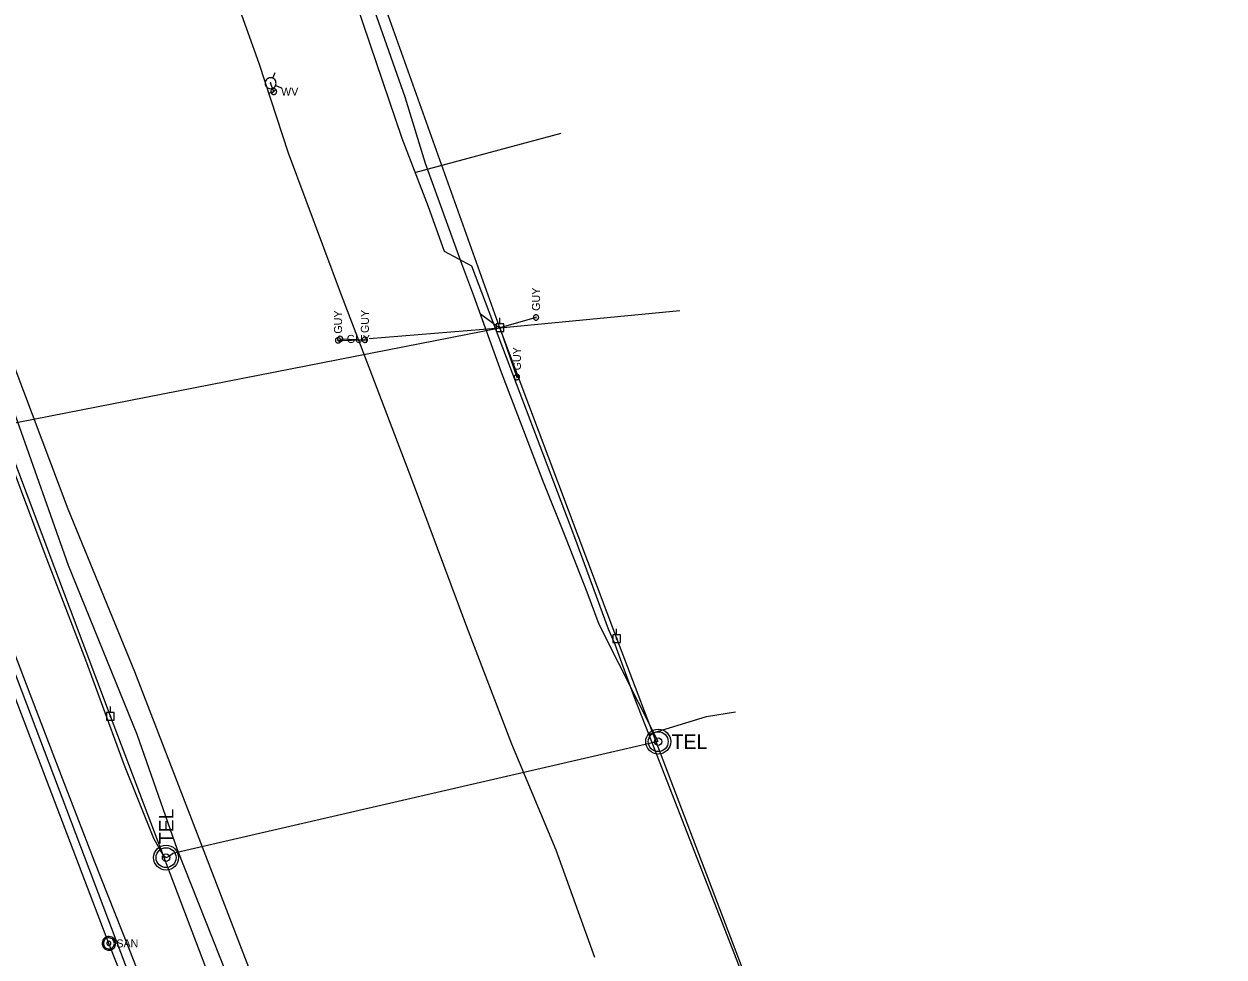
# Model space of a CAD drawing. Extents: x 600849 to 606371, y 330010 to 403088.
# Drawn here: x 602209 to 602786, y 353977 to 354426 of the extents above; entities that cross this region are included whole.
import ezdxf

# ---------------------------------------------------------------- set-up
doc = ezdxf.new("R2010")
doc.units = 0
for name, color, linetype in [('E_FTMS_Conduit', 7, 'Continuous'), ('E_UTL_EGuyWire', 7, 'Continuous'), ('E_UTL_EPowerPole', 7, 'Continuous'), ('E_UTL_FO_UG', 7, 'Continuous'), ('E_UTL_FO_UG_QWEST', 7, 'Continuous'), ('E_UTL_G_UG', 7, 'Continuous'), ('E_UTL_Overhead', 7, 'Continuous'), ('E_UTL_SAN', 7, 'Continuous'), ('E_UTL_SAN_UG', 7, 'Continuous'), ('E_UTL_T_MH', 7, 'Continuous'), ('E_UTL_T_UG', 7, 'Continuous'), ('E_UTL_W', 7, 'Continuous'), ('E_UTL_W_UG', 7, 'Continuous'), ('E_UTL_WHydrant', 7, 'Continuous')]:
    doc.layers.add(name, color=color, linetype=linetype)

msp = doc.modelspace()

# ---------------------------------------------------------------- linework, layer by layer
at = {"layer": 'E_FTMS_Conduit'}
msp.add_lwpolyline([(602610.14, 353206.87), (602580.81, 353284.37), (602548.82, 353367.3), (602515.43, 353447.91), (602476.95, 353538.14), (602448.85, 353627.85), (602419.04, 353708.61), (602384.09, 353795.14), (602351.42, 353873.57), (602322.54, 353957.36), (602293.02, 354034.05), (602262.08, 354114.29), (602230.08, 354192.55), (602200.4, 354271.32), (602170.28, 354351.31), (602140.88, 354433.86), (602112.62, 354515.81), (602085, 354598.61), (602067.34, 354669.21), (602066.29, 354688.62)], dxfattribs=at)
at = {"layer": 'E_UTL_EGuyWire'}
for p, q in [((602455.05, 354284.76), (602437.69, 354279.84)), ((602437.69, 354279.84), (602445.86, 354256.1)), ((602359.83, 354273.76), (602372.73, 354274.06)), ((602360.82, 354274.44), (602372.73, 354274.06))]:
    msp.add_line(p, q, dxfattribs=at)
for points in [[(602455.05, 354286.04), (602454.81, 354286.02), (602454.57, 354285.95), (602454.36, 354285.84), (602454.16, 354285.68), (602454, 354285.5), (602453.88, 354285.29), (602453.8, 354285.06), (602453.77, 354284.82), (602453.78, 354284.57), (602453.84, 354284.34), (602453.94, 354284.11), (602454.08, 354283.92), (602454.26, 354283.75), (602454.46, 354283.61), (602454.69, 354283.52), (602454.93, 354283.48), (602455.17, 354283.48), (602455.41, 354283.52), (602455.64, 354283.61), (602455.84, 354283.75), (602456.02, 354283.92), (602456.16, 354284.11), (602456.26, 354284.34), (602456.32, 354284.57), (602456.33, 354284.82), (602456.3, 354285.06), (602456.22, 354285.29), (602456.09, 354285.5), (602455.93, 354285.68), (602455.74, 354285.84), (602455.53, 354285.95), (602455.29, 354286.02), (602455.05, 354286.04)], [(602455.05, 354284.92), (602455.02, 354284.91), (602454.99, 354284.9), (602454.96, 354284.89), (602454.94, 354284.87), (602454.92, 354284.85), (602454.9, 354284.82), (602454.89, 354284.79), (602454.89, 354284.76), (602454.89, 354284.73), (602454.9, 354284.7), (602454.91, 354284.68), (602454.93, 354284.65), (602454.95, 354284.63), (602454.98, 354284.61), (602455, 354284.6), (602455.03, 354284.6), (602455.06, 354284.6), (602455.09, 354284.6), (602455.12, 354284.61), (602455.15, 354284.63), (602455.17, 354284.65), (602455.19, 354284.68), (602455.2, 354284.7), (602455.21, 354284.73), (602455.21, 354284.76), (602455.2, 354284.79), (602455.2, 354284.82), (602455.18, 354284.85), (602455.16, 354284.87), (602455.14, 354284.89), (602455.11, 354284.9), (602455.08, 354284.91), (602455.05, 354284.92)], [(602359.83, 354275.05), (602359.58, 354275.02), (602359.35, 354274.95), (602359.13, 354274.84), (602358.94, 354274.69), (602358.78, 354274.51), (602358.66, 354274.3), (602358.58, 354274.07), (602358.55, 354273.82), (602358.56, 354273.58), (602358.61, 354273.34), (602358.72, 354273.12), (602358.86, 354272.92), (602359.03, 354272.75), (602359.24, 354272.62), (602359.47, 354272.53), (602359.71, 354272.49), (602359.95, 354272.49), (602360.19, 354272.53), (602360.42, 354272.62), (602360.62, 354272.75), (602360.8, 354272.92), (602360.94, 354273.12), (602361.04, 354273.34), (602361.1, 354273.58), (602361.11, 354273.82), (602361.07, 354274.07), (602360.99, 354274.3), (602360.87, 354274.51), (602360.71, 354274.69), (602360.52, 354274.84), (602360.3, 354274.95), (602360.07, 354275.02), (602359.83, 354275.05)], [(602362.1, 354274.44), (602362.08, 354274.68), (602362.01, 354274.92), (602361.89, 354275.14), (602361.74, 354275.33), (602361.56, 354275.49), (602361.35, 354275.61), (602361.12, 354275.69), (602360.88, 354275.72), (602360.63, 354275.71), (602360.4, 354275.65), (602360.17, 354275.55), (602359.97, 354275.41), (602359.81, 354275.23), (602359.67, 354275.03), (602359.58, 354274.8), (602359.54, 354274.56), (602359.54, 354274.32), (602359.58, 354274.08), (602359.67, 354273.85), (602359.81, 354273.65), (602359.97, 354273.47), (602360.17, 354273.33), (602360.4, 354273.23), (602360.63, 354273.17), (602360.88, 354273.16), (602361.12, 354273.19), (602361.35, 354273.27), (602361.56, 354273.4), (602361.74, 354273.56), (602361.89, 354273.75), (602362.01, 354273.96), (602362.08, 354274.2), (602362.1, 354274.44)], [(602359.83, 354273.92), (602359.8, 354273.92), (602359.77, 354273.91), (602359.74, 354273.9), (602359.72, 354273.88), (602359.7, 354273.86), (602359.68, 354273.83), (602359.67, 354273.8), (602359.67, 354273.77), (602359.67, 354273.74), (602359.68, 354273.71), (602359.69, 354273.68), (602359.71, 354273.66), (602359.73, 354273.64), (602359.75, 354273.62), (602359.78, 354273.61), (602359.81, 354273.6), (602359.84, 354273.6), (602359.87, 354273.61), (602359.9, 354273.62), (602359.93, 354273.64), (602359.95, 354273.66), (602359.97, 354273.68), (602359.98, 354273.71), (602359.99, 354273.74), (602359.99, 354273.77), (602359.98, 354273.8), (602359.97, 354273.83), (602359.96, 354273.86), (602359.94, 354273.88), (602359.91, 354273.9), (602359.89, 354273.91), (602359.86, 354273.92), (602359.83, 354273.92)], [(602360.98, 354274.44), (602360.97, 354274.47), (602360.96, 354274.5), (602360.95, 354274.53), (602360.93, 354274.55), (602360.91, 354274.57), (602360.88, 354274.59), (602360.85, 354274.6), (602360.82, 354274.6), (602360.79, 354274.6), (602360.76, 354274.59), (602360.74, 354274.58), (602360.71, 354274.56), (602360.69, 354274.54), (602360.67, 354274.51), (602360.66, 354274.49), (602360.66, 354274.46), (602360.66, 354274.43), (602360.66, 354274.4), (602360.67, 354274.37), (602360.69, 354274.34), (602360.71, 354274.32), (602360.74, 354274.3), (602360.76, 354274.29), (602360.79, 354274.28), (602360.82, 354274.28), (602360.85, 354274.29), (602360.88, 354274.3), (602360.91, 354274.31), (602360.93, 354274.33), (602360.95, 354274.35), (602360.96, 354274.38), (602360.97, 354274.41), (602360.98, 354274.44)], [(602372.73, 354275.34), (602372.49, 354275.32), (602372.26, 354275.25), (602372.04, 354275.14), (602371.85, 354274.99), (602371.69, 354274.81), (602371.57, 354274.59), (602371.49, 354274.36), (602371.45, 354274.12), (602371.46, 354273.88), (602371.52, 354273.64), (602371.62, 354273.42), (602371.76, 354273.22), (602371.94, 354273.05), (602372.15, 354272.92), (602372.37, 354272.83), (602372.61, 354272.78), (602372.86, 354272.78), (602373.1, 354272.83), (602373.32, 354272.92), (602373.53, 354273.05), (602373.7, 354273.22), (602373.85, 354273.42), (602373.95, 354273.64), (602374, 354273.88), (602374.02, 354274.12), (602373.98, 354274.36), (602373.9, 354274.59), (602373.78, 354274.81), (602373.62, 354274.99), (602373.43, 354275.14), (602373.21, 354275.25), (602372.98, 354275.32), (602372.73, 354275.34)], [(602372.73, 354274.22), (602372.7, 354274.22), (602372.67, 354274.21), (602372.65, 354274.2), (602372.62, 354274.18), (602372.6, 354274.15), (602372.59, 354274.13), (602372.58, 354274.1), (602372.57, 354274.07), (602372.58, 354274.04), (602372.58, 354274.01), (602372.6, 354273.98), (602372.61, 354273.96), (602372.64, 354273.94), (602372.66, 354273.92), (602372.69, 354273.91), (602372.72, 354273.9), (602372.75, 354273.9), (602372.78, 354273.91), (602372.81, 354273.92), (602372.83, 354273.94), (602372.86, 354273.96), (602372.87, 354273.98), (602372.89, 354274.01), (602372.89, 354274.04), (602372.89, 354274.07), (602372.89, 354274.1), (602372.88, 354274.13), (602372.86, 354274.15), (602372.84, 354274.18), (602372.82, 354274.2), (602372.79, 354274.21), (602372.76, 354274.22), (602372.73, 354274.22)], [(602445.86, 354257.38), (602445.62, 354257.36), (602445.38, 354257.29), (602445.17, 354257.18), (602444.97, 354257.03), (602444.81, 354256.84), (602444.69, 354256.63), (602444.61, 354256.4), (602444.58, 354256.16), (602444.59, 354255.92), (602444.65, 354255.68), (602444.75, 354255.46), (602444.89, 354255.26), (602445.07, 354255.09), (602445.27, 354254.96), (602445.5, 354254.87), (602445.74, 354254.82), (602445.98, 354254.82), (602446.22, 354254.87), (602446.45, 354254.96), (602446.65, 354255.09), (602446.83, 354255.26), (602446.97, 354255.46), (602447.07, 354255.68), (602447.13, 354255.92), (602447.14, 354256.16), (602447.11, 354256.4), (602447.03, 354256.63), (602446.9, 354256.84), (602446.74, 354257.03), (602446.55, 354257.18), (602446.34, 354257.29), (602446.1, 354257.36), (602445.86, 354257.38)], [(602445.86, 354256.26), (602445.83, 354256.26), (602445.8, 354256.25), (602445.77, 354256.23), (602445.75, 354256.21), (602445.73, 354256.19), (602445.71, 354256.17), (602445.7, 354256.14), (602445.7, 354256.11), (602445.7, 354256.08), (602445.71, 354256.05), (602445.72, 354256.02), (602445.74, 354255.99), (602445.76, 354255.97), (602445.79, 354255.96), (602445.81, 354255.94), (602445.84, 354255.94), (602445.87, 354255.94), (602445.9, 354255.94), (602445.93, 354255.96), (602445.96, 354255.97), (602445.98, 354255.99), (602446, 354256.02), (602446.01, 354256.05), (602446.02, 354256.08), (602446.02, 354256.11), (602446.02, 354256.14), (602446.01, 354256.17), (602445.99, 354256.19), (602445.97, 354256.21), (602445.95, 354256.23), (602445.92, 354256.25), (602445.89, 354256.26), (602445.86, 354256.26)]]:
    msp.add_lwpolyline(points, dxfattribs=at)
at = {"layer": 'E_UTL_EPowerPole'}
for points in [[(602437.66, 354281.68), (602437.66, 354284.59)], [(602439.5, 354281.68), (602435.81, 354281.68)], [(602435.81, 354281.68), (602435.81, 354277.99)], [(602435.81, 354277.99), (602439.5, 354277.99)], [(602437.93, 354279.84), (602437.92, 354279.88), (602437.91, 354279.92), (602437.89, 354279.96), (602437.86, 354280), (602437.83, 354280.03), (602437.79, 354280.05), (602437.74, 354280.07), (602437.7, 354280.07), (602437.65, 354280.07), (602437.61, 354280.06), (602437.57, 354280.04), (602437.53, 354280.02), (602437.5, 354279.98), (602437.48, 354279.94), (602437.46, 354279.9), (602437.45, 354279.86), (602437.45, 354279.81), (602437.46, 354279.77), (602437.48, 354279.73), (602437.5, 354279.69), (602437.53, 354279.66), (602437.57, 354279.63), (602437.61, 354279.61), (602437.65, 354279.6), (602437.7, 354279.6), (602437.74, 354279.6), (602437.79, 354279.62), (602437.83, 354279.64), (602437.86, 354279.67), (602437.89, 354279.71), (602437.91, 354279.75), (602437.92, 354279.79), (602437.93, 354279.84)], [(602439.5, 354277.99), (602439.5, 354281.68)], [(602493.83, 354132.07), (602493.83, 354134.98)], [(602495.67, 354132.07), (602491.98, 354132.07)], [(602491.98, 354132.07), (602491.98, 354128.38)], [(602491.98, 354128.38), (602495.67, 354128.38)], [(602494.1, 354130.23), (602494.09, 354130.28), (602494.08, 354130.32), (602494.06, 354130.36), (602494.03, 354130.4), (602494, 354130.42), (602493.96, 354130.45), (602493.91, 354130.46), (602493.87, 354130.47), (602493.82, 354130.47), (602493.78, 354130.46), (602493.74, 354130.44), (602493.7, 354130.41), (602493.67, 354130.38), (602493.65, 354130.34), (602493.63, 354130.3), (602493.62, 354130.25), (602493.62, 354130.21), (602493.63, 354130.16), (602493.65, 354130.12), (602493.67, 354130.08), (602493.7, 354130.05), (602493.74, 354130.02), (602493.78, 354130.01), (602493.82, 354129.99), (602493.87, 354129.99), (602493.91, 354130), (602493.96, 354130.01), (602494, 354130.04), (602494.03, 354130.07), (602494.06, 354130.1), (602494.08, 354130.14), (602494.09, 354130.19), (602494.1, 354130.23)], [(602495.67, 354128.38), (602495.67, 354132.07)], [(602252.18, 354094.72), (602248.49, 354094.72)], [(602248.49, 354094.72), (602248.49, 354091.03)], [(602250.61, 354092.88), (602250.6, 354092.92), (602250.59, 354092.97), (602250.57, 354093.01), (602250.54, 354093.04), (602250.51, 354093.07), (602250.47, 354093.1), (602250.42, 354093.11), (602250.38, 354093.12), (602250.33, 354093.11), (602250.29, 354093.1), (602250.25, 354093.09), (602250.21, 354093.06), (602250.18, 354093.03), (602250.16, 354092.99), (602250.14, 354092.95), (602250.13, 354092.9), (602250.13, 354092.86), (602250.14, 354092.81), (602250.16, 354092.77), (602250.18, 354092.73), (602250.21, 354092.7), (602250.25, 354092.67), (602250.29, 354092.65), (602250.33, 354092.64), (602250.38, 354092.64), (602250.42, 354092.65), (602250.47, 354092.66), (602250.51, 354092.68), (602250.54, 354092.71), (602250.57, 354092.75), (602250.59, 354092.79), (602250.6, 354092.83), (602250.61, 354092.88)], [(602250.34, 354094.72), (602250.34, 354097.63)], [(602252.18, 354091.03), (602252.18, 354094.72)], [(602248.49, 354091.03), (602252.18, 354091.03)]]:
    msp.add_lwpolyline(points, dxfattribs=at)
at = {"layer": 'E_UTL_FO_UG'}
msp.add_lwpolyline([(602437.69, 354279.84), (602436.22, 354280.64), (602429.62, 354285.39), (602428.36, 354286.32)], dxfattribs=at)
at = {"layer": 'E_UTL_FO_UG_QWEST'}
msp.add_lwpolyline([(602587.28, 353229.53), (602553.43, 353318.33), (602535.85, 353366.41), (602487.12, 353490.5), (602453.86, 353578.25), (602423.13, 353661.5), (602413.78, 353685.51), (602385.74, 353764.65), (602351.85, 353846.05), (602319.93, 353934.36), (602282.62, 354028.66), (602263.22, 354084.13), (602230.09, 354165.45), (602187.47, 354285.66), (602162.47, 354348.95), (602140.63, 354410.73), (602113.69, 354479.95), (602092.7, 354536.66), (602047.81, 354651.5), (602007.05, 354768.05)], dxfattribs=at)
at = {"layer": 'E_UTL_G_UG'}
for points in [[(602567.33, 353935.25), (602513.3, 354074.04), (602509.28, 354084.29), (602502.51, 354101.37), (602493.16, 354127.48), (602489.86, 354134.81), (602473.74, 354178.91), (602424.16, 354309.47), (602411.07, 354316.49), (602403.37, 354338.05), (602390.66, 354370.81), (602365.86, 354444.4), (602368.66, 354450.07), (602351.4, 354499.98), (602335.94, 354547.15), (602320.16, 354593.73), (602300.78, 354657.82), (602304.19, 354663.88), (602307.43, 354667.03)], [(602381.42, 353627.49), (602307.53, 353835.96), (602266.02, 353950.82), (602151.72, 354252.5), (602084.88, 354419.03)], [(602396.84, 354354.48), (602467.09, 354373.38)], [(602663.79, 353676.69), (602626.6, 353699.86), (602612.06, 353709.74), (602600.45, 353716.14), (602586.79, 353727.58), (602569.93, 353738.55), (602325.24, 353903.29), (602317.34, 353906.33), (602299.51, 353921.31), (602276.11, 353938.2), (602259.37, 353980.94), (602242.57, 354023.5), (602228.81, 354058.82), (602211.65, 354103.59), (602191.45, 354156.33)], [(602509.28, 354084.29), (602536.98, 354092.84), (602550.94, 354095.07)]]:
    msp.add_lwpolyline(points, dxfattribs=at)
at = {"layer": 'E_UTL_Overhead'}
for points in [[(602564.68, 353944.62), (602493.86, 354130.23), (602437.69, 354279.84), (602377.58, 354448.35), (602318.36, 354619.69), (602300.73, 354721.7), (602278.59, 354786.86), (602257.42, 354907.01), (602299.46, 355189.8), (602320.99, 355319.4), (602218, 355394.92), (602339.56, 355565.71)], [(602785.99, 352669.52), (602719.04, 352860.19), (602644.01, 353055.85), (602573, 353243.24), (602502.19, 353429.5), (602428.67, 353624.2), (602360.66, 353804.33), (602303.82, 353952.18), (602250.37, 354092.88), (602197.72, 354232.78), (602144.03, 354374.9), (602091.31, 354515.03), (602040.95, 354648.65), (601976.43, 354817.48), (601911.13, 354985.41), (601846.94, 355153.54), (601811.73, 355320.66), (601775.11, 355493.17)], [(602374.72, 354274.64), (602437.69, 354279.84), (602524.21, 354288.17)], [(602197.72, 354232.78), (602437.69, 354279.84)]]:
    msp.add_lwpolyline(points, dxfattribs=at)
at = {"layer": 'E_UTL_SAN'}
for points in [[(602252.91, 353983.6), (602252.85, 353984.23), (602252.68, 353984.83), (602252.39, 353985.39), (602252, 353985.88), (602251.53, 353986.29), (602250.98, 353986.6), (602250.39, 353986.81), (602249.77, 353986.9), (602249.14, 353986.87), (602248.53, 353986.72), (602247.96, 353986.46), (602247.45, 353986.1), (602247.02, 353985.64), (602246.68, 353985.12), (602246.45, 353984.53), (602246.33, 353983.92), (602246.33, 353983.29), (602246.45, 353982.67), (602246.68, 353982.09), (602247.02, 353981.56), (602247.45, 353981.11), (602247.96, 353980.75), (602248.53, 353980.48), (602249.14, 353980.34), (602249.77, 353980.31), (602250.39, 353980.4), (602250.98, 353980.6), (602251.53, 353980.92), (602252, 353981.33), (602252.39, 353981.82), (602252.68, 353982.38), (602252.85, 353982.98), (602252.91, 353983.6)], [(602252.25, 353983.6), (602252.21, 353984.1), (602252.06, 353984.58), (602251.83, 353985.03), (602251.52, 353985.42), (602251.14, 353985.75), (602250.71, 353986), (602250.24, 353986.17), (602249.74, 353986.24), (602249.24, 353986.22), (602248.75, 353986.1), (602248.29, 353985.89), (602247.88, 353985.6), (602247.54, 353985.24), (602247.27, 353984.81), (602247.08, 353984.35), (602246.99, 353983.85), (602246.99, 353983.35), (602247.08, 353982.86), (602247.27, 353982.39), (602247.54, 353981.97), (602247.88, 353981.61), (602248.29, 353981.32), (602248.75, 353981.11), (602249.24, 353980.99), (602249.74, 353980.97), (602250.24, 353981.04), (602250.71, 353981.2), (602251.14, 353981.45), (602251.52, 353981.78), (602251.83, 353982.18), (602252.06, 353982.62), (602252.21, 353983.1), (602252.25, 353983.6)], [(602250.6, 353983.6), (602250.59, 353983.79), (602250.53, 353983.97), (602250.45, 353984.14), (602250.33, 353984.29), (602250.19, 353984.41), (602250.02, 353984.5), (602249.85, 353984.57), (602249.66, 353984.59), (602249.47, 353984.58), (602249.29, 353984.54), (602249.12, 353984.46), (602248.96, 353984.35), (602248.83, 353984.22), (602248.73, 353984.06), (602248.66, 353983.88), (602248.63, 353983.7), (602248.63, 353983.51), (602248.66, 353983.32), (602248.73, 353983.15), (602248.83, 353982.99), (602248.96, 353982.85), (602249.12, 353982.75), (602249.29, 353982.67), (602249.47, 353982.62), (602249.66, 353982.61), (602249.85, 353982.64), (602250.02, 353982.7), (602250.19, 353982.8), (602250.33, 353982.92), (602250.45, 353983.07), (602250.53, 353983.24), (602250.59, 353983.42), (602250.6, 353983.6)]]:
    msp.add_lwpolyline(points, dxfattribs=at)
at = {"layer": 'E_UTL_SAN_UG'}
for p, q in [((602249.61, 353983.6), (602167.57, 354198.47)), ((602333.91, 353770.14), (602249.61, 353983.6))]:
    msp.add_line(p, q, dxfattribs=at)
at = {"layer": 'E_UTL_T_MH'}
for centre, radius in [((602513.83, 354080.67), 6), ((602513.83, 354080.67), 4.8), ((602513.83, 354080.67), 1.8), ((602277.11, 354024.85), 6), ((602277.11, 354024.85), 4.8), ((602277.11, 354024.85), 1.8)]:
    msp.add_circle(centre, radius, dxfattribs=at)
at = {"layer": 'E_UTL_T_UG'}
for points in [[(602513.83, 354080.67), (602280.38, 354026.9), (602279.06, 354025.69), (602277.12, 354024.84), (602275.9, 354025.79), (602271.19, 354034.04), (602257.11, 354069.18), (602238.52, 354119.88), (602218.97, 354170.73), (602195.54, 354232.96), (602177.81, 354279.84), (602156.27, 354337.93), (602146, 354364.5), (602134.55, 354396.96), (602134.13, 354398.48), (602133.37, 354399.92), (602133.32, 354399.98), (602108.76, 354458.26), (602099.6, 354477.68), (602077.72, 354518.75), (602048.44, 354569.23), (602021.09, 354609.67), (601988.11, 354655.51), (601961.83, 354689.67)], [(602513.83, 354080.67), (602485.43, 354137.03), (602479.63, 354152.52), (602469.71, 354177.87), (602458.38, 354206.32), (602438.4, 354258.34), (602425.15, 354295.26), (602419.34, 354310.52), (602401.95, 354358.91), (602392.15, 354390.77), (602378.5, 354429.44), (602354.76, 354499.06), (602342.42, 354537.72), (602323.06, 354595.94), (602316.24, 354617.22), (602304.13, 354656.74), (602295.12, 354689.59)]]:
    msp.add_lwpolyline(points, dxfattribs=at)
at = {"layer": 'E_UTL_W'}
for points in [[(602330.31, 354393.46), (602330.28, 354393.73), (602330.2, 354393.99), (602330.08, 354394.23), (602329.91, 354394.44), (602329.71, 354394.62), (602329.47, 354394.75), (602329.22, 354394.84), (602328.95, 354394.88), (602328.68, 354394.87), (602328.41, 354394.8), (602328.17, 354394.69), (602327.95, 354394.53), (602327.76, 354394.34), (602327.61, 354394.11), (602327.51, 354393.86), (602327.46, 354393.59), (602327.46, 354393.32), (602327.51, 354393.05), (602327.61, 354392.8), (602327.76, 354392.57), (602327.95, 354392.38), (602328.17, 354392.22), (602328.41, 354392.11), (602328.68, 354392.04), (602328.95, 354392.03), (602329.22, 354392.07), (602329.47, 354392.16), (602329.71, 354392.29), (602329.91, 354392.47), (602330.08, 354392.68), (602330.2, 354392.93), (602330.28, 354393.19), (602330.31, 354393.46)], [(602327.87, 354392.45), (602329.89, 354394.46)]]:
    msp.add_lwpolyline(points, dxfattribs=at)
at = {"layer": 'E_UTL_W_UG'}
for points in [[(602483.38, 353976.73), (602464.69, 354028.43), (602443.41, 354079.4), (602421.75, 354135.84), (602395.59, 354205.97), (602374.82, 354260.73), (602361.49, 354295.49), (602335.95, 354363.85), (602321.82, 354406.9), (602309.64, 354441.14), (602292.34, 354494.31), (602270.51, 354564.09), (602246.81, 354642.45), (602227.76, 354713.42)], [(602326.49, 354392.67), (602328.88, 354393.46), (602327.39, 354397.48)]]:
    msp.add_lwpolyline(points, dxfattribs=at)
at = {"layer": 'E_UTL_WHydrant'}
for points in [[(602328.36, 354395.05), (602328.81, 354395.27), (602329.2, 354395.58), (602329.53, 354395.96), (602329.77, 354396.39), (602329.94, 354396.86), (602330.01, 354397.36), (602329.98, 354397.85), (602329.87, 354398.34), (602329.66, 354398.79), (602329.37, 354399.2), (602329.01, 354399.54), (602328.59, 354399.81), (602328.13, 354400), (602327.64, 354400.09), (602327.14, 354400.09), (602326.65, 354400), (602326.19, 354399.81), (602325.77, 354399.54), (602325.41, 354399.2), (602325.12, 354398.79), (602324.91, 354398.34), (602324.79, 354397.85), (602324.77, 354397.36), (602324.84, 354396.86), (602325, 354396.39), (602325.25, 354395.96), (602325.58, 354395.58), (602325.97, 354395.27), (602326.41, 354395.05), (602326.89, 354394.91), (602327.39, 354394.86), (602327.88, 354394.91), (602328.36, 354395.05)], [(602328.41, 354399.87), (602329.6, 354402.65)], [(602327.46, 354397.29), (602327.5, 354397.31), (602327.53, 354397.34), (602327.55, 354397.36), (602327.57, 354397.4), (602327.58, 354397.43), (602327.59, 354397.47), (602327.59, 354397.51), (602327.58, 354397.55), (602327.56, 354397.58), (602327.54, 354397.61), (602327.51, 354397.64), (602327.48, 354397.66), (602327.44, 354397.67), (602327.41, 354397.68), (602327.37, 354397.68), (602327.33, 354397.67), (602327.3, 354397.66), (602327.26, 354397.64), (602327.24, 354397.61), (602327.21, 354397.58), (602327.2, 354397.55), (602327.19, 354397.51), (602327.19, 354397.47), (602327.19, 354397.43), (602327.21, 354397.4), (602327.23, 354397.36), (602327.25, 354397.34), (602327.28, 354397.31), (602327.31, 354397.29), (602327.35, 354397.28), (602327.39, 354397.28), (602327.43, 354397.28), (602327.46, 354397.29)], [(602329.77, 354396.46), (602332.56, 354395.27)]]:
    msp.add_lwpolyline(points, dxfattribs=at)

# ---------------------------------------------------------------- texts
at = {"layer": 'E_UTL_EGuyWire'}
for p in [(602456.97, 354287.96), (602361.75, 354276.97), (602374.66, 354277.27), (602447.78, 354259.31)]:
    msp.add_text('GUY', height=3.85, rotation=90, dxfattribs=at).set_placement(p)
msp.add_text('GUY', height=3.85, dxfattribs=at).set_placement((602364.02, 354272.52))
at = {"layer": 'E_UTL_SAN'}
msp.add_text('SAN', height=3.849, dxfattribs=at).set_placement((602253.18, 353981.66))
at = {"layer": 'E_UTL_T_MH'}
msp.add_text('TEL', height=6.998, dxfattribs=at).set_placement((602520.31, 354077.14))
msp.add_text('TEL', height=6.998, rotation=90, dxfattribs=at).set_placement((602280.65, 354031.33))
at = {"layer": 'E_UTL_W'}
msp.add_text('WV', height=3.85, dxfattribs=at).set_placement((602332.44, 354391.53))

doc.saveas('drawing.dxf')
